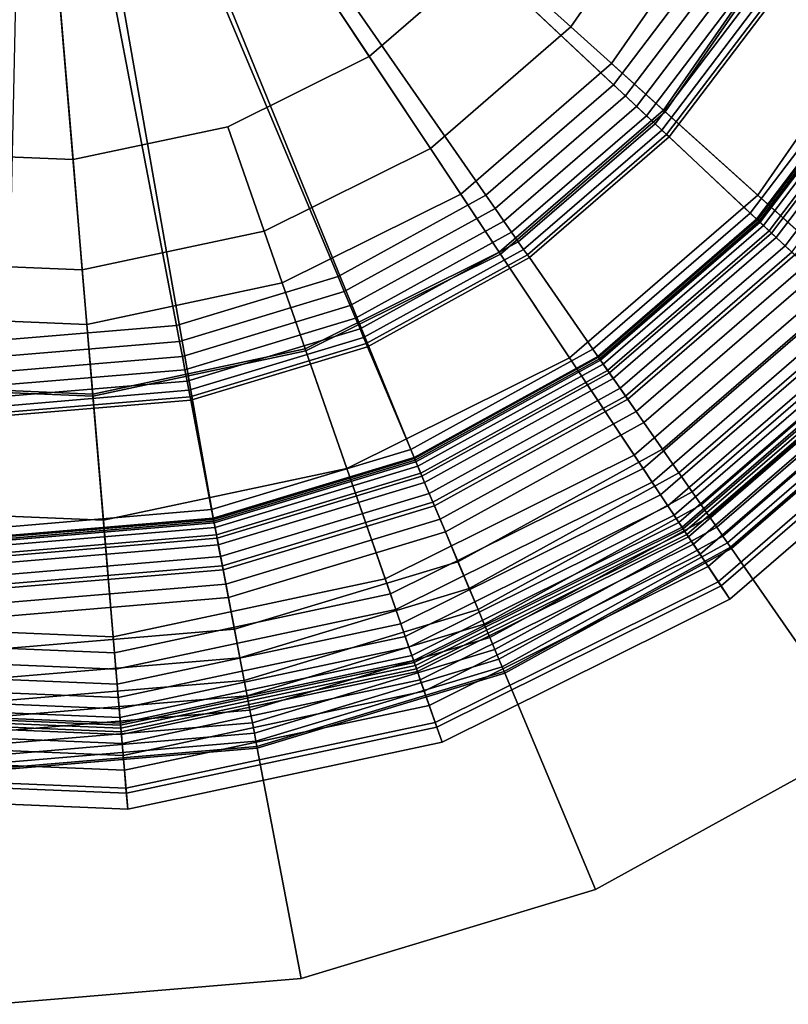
# Model space of a CAD drawing. Extents: x -43.1 to 43.1, y -41.3 to 41.3.
# Tile 494 of 656: x 31 to 31.7, y -14.1 to -13.1. Entities that reach past the tile are written whole.
import ezdxf

# ---------------------------------------------------------------- set-up
doc = ezdxf.new("R2010")
doc.units = 0
for name, color, linetype in [('LAMP', 7, 'CONTINUOUS'), ('LAMP_SUPPORT', 18, 'CONTINUOUS'), ('METAL_BASE', 254, 'CONTINUOUS')]:
    doc.layers.add(name, color=color, linetype=linetype)

msp = doc.modelspace()

# ---------------------------------------------------------------- linework, layer by layer
at = {"layer": 'LAMP'}
for points in [[(30.5262, -13.2715, 22.1433), (30.6886, -13.3698, 22.1433), (30.9965, -12.6777, 22.1433), (30.3933, -13.1359, 22.1433)], [(30.6238, -13.1482, 25.2735), (30.5185, -13.0408, 25.2735), (30.9965, -12.6777, 25.2735), (30.7526, -13.2261, 25.2735)], [(30.8704, -13.4246, 22.1433), (31.0601, -13.4325, 22.1433), (30.9965, -12.6777, 22.1433), (30.6886, -13.3698, 22.1433)], [(30.8966, -13.2696, 25.2735), (30.7526, -13.2261, 25.2735), (30.9965, -12.6777, 25.2735), (31.0469, -13.2758, 25.2735)], [(31.1941, -13.2445, 25.2735), (31.0469, -13.2758, 25.2735), (30.9965, -12.6777, 25.2735), (31.3288, -13.1776, 25.2735)], [(31.2458, -13.393, 22.1433), (31.4159, -13.3085, 22.1433), (30.9965, -12.6777, 22.1433), (31.0601, -13.4325, 22.1433)], [(31.4427, -13.0792, 25.2735), (31.3288, -13.1776, 25.2735), (30.9965, -12.6777, 25.2735), (31.5285, -12.9557, 25.2735)], [(31.5595, -13.1844, 22.1433), (31.6679, -13.0285, 22.1433), (30.9965, -12.6777, 22.1433), (31.4159, -13.3085, 22.1433)], [(31.6216, -13.0043, 25.2522), (31.5208, -13.1495, 25.2522), (31.4427, -13.0792, 25.2735), (31.5285, -12.9557, 25.2735)], [(31.7267, -13.0592, 25.1939), (31.6089, -13.2288, 25.1939), (31.5208, -13.1495, 25.2522), (31.6216, -13.0043, 25.2522)], [(31.6679, -13.0285, 22.1433), (31.5595, -13.1844, 22.1433), (31.6105, -13.2303, 22.6428), (31.7286, -13.0602, 22.6428)], [(31.8336, -13.1151, 25.107), (31.6985, -13.3095, 25.107), (31.6089, -13.2288, 25.1939), (31.7267, -13.0592, 25.1939)], [(31.7286, -13.0602, 22.6428), (31.6105, -13.2303, 22.6428), (31.7925, -13.3941, 22.6352), (31.9457, -13.1736, 22.6352)], [(31.5208, -13.1495, 25.2522), (31.387, -13.2651, 25.2522), (31.3288, -13.1776, 25.2735), (31.4427, -13.0792, 25.2735)], [(31.9322, -13.1666, 24.9998), (31.7813, -13.3839, 24.9998), (31.6985, -13.3095, 25.107), (31.8336, -13.1151, 25.107)], [(31.6089, -13.2288, 25.1939), (31.4526, -13.3638, 25.1939), (31.387, -13.2651, 25.2522), (31.5208, -13.1495, 25.2522)], [(31.387, -13.2651, 25.2522), (31.2287, -13.3437, 25.2522), (31.1941, -13.2445, 25.2735), (31.3288, -13.1776, 25.2735)], [(31.5595, -13.1844, 22.1433), (31.4159, -13.3085, 22.1433), (31.4538, -13.3656, 22.6428), (31.6105, -13.2303, 22.6428)], [(31.6985, -13.3095, 25.107), (31.5194, -13.4642, 25.107), (31.4526, -13.3638, 25.1939), (31.6089, -13.2288, 25.1939)], [(31.6105, -13.2303, 22.6428), (31.4538, -13.3656, 22.6428), (31.5894, -13.5695, 22.6352), (31.7925, -13.3941, 22.6352)], [(31.2287, -13.3437, 25.2522), (31.0557, -13.3806, 25.2522), (31.0469, -13.2758, 25.2735), (31.1941, -13.2445, 25.2735)], [(31.0557, -13.3806, 25.2522), (30.8791, -13.3732, 25.2522), (30.8966, -13.2696, 25.2735), (31.0469, -13.2758, 25.2735)], [(31.4526, -13.3638, 25.1939), (31.2677, -13.4557, 25.1939), (31.2287, -13.3437, 25.2522), (31.387, -13.2651, 25.2522)], [(31.4159, -13.3085, 22.1433), (31.2458, -13.393, 22.1433), (31.2684, -13.4577, 22.6428), (31.4538, -13.3656, 22.6428)], [(31.7813, -13.3839, 24.9998), (31.581, -13.5569, 24.9998), (31.5194, -13.4642, 25.107), (31.6985, -13.3095, 25.107)], [(31.2677, -13.4557, 25.1939), (31.0657, -13.4987, 25.1939), (31.0557, -13.3806, 25.2522), (31.2287, -13.3437, 25.2522)], [(31.5194, -13.4642, 25.107), (31.3074, -13.5695, 25.107), (31.2677, -13.4557, 25.1939), (31.4526, -13.3638, 25.1939)], [(31.0657, -13.4987, 25.1939), (30.8594, -13.4901, 25.1939), (30.8791, -13.3732, 25.2522), (31.0557, -13.3806, 25.2522)], [(31.4538, -13.3656, 22.6428), (31.2684, -13.4577, 22.6428), (31.349, -13.6889, 22.6352), (31.5894, -13.5695, 22.6352)], [(31.8486, -13.4446, 24.8806), (31.6312, -13.6324, 24.8806), (31.581, -13.5569, 24.9998), (31.7813, -13.3839, 24.9998)], [(31.2458, -13.393, 22.1433), (31.0601, -13.4325, 22.1433), (31.0659, -13.5008, 22.6428), (31.2684, -13.4577, 22.6428)], [(31.7925, -13.3941, 22.6352), (31.5894, -13.5695, 22.6352), (31.598, -13.5825, 22.6365), (31.8041, -13.4045, 22.6365)], [(31.8041, -13.4045, 22.6365), (31.598, -13.5825, 22.6365), (31.606, -13.5945, 22.6411), (31.8149, -13.4142, 22.6411)], [(31.8149, -13.4142, 22.6411), (31.606, -13.5945, 22.6411), (31.6131, -13.6052, 22.6486), (31.8244, -13.4227, 22.6486)], [(31.0601, -13.4325, 22.1433), (30.8704, -13.4246, 22.1433), (30.859, -13.4922, 22.6428), (31.0659, -13.5008, 22.6428)], [(31.8244, -13.4227, 22.6486), (31.6131, -13.6052, 22.6486), (31.619, -13.6141, 22.6586), (31.8323, -13.4299, 22.6586)], [(31.8323, -13.4299, 22.6586), (31.619, -13.6141, 22.6586), (31.6236, -13.621, 22.6707), (31.8384, -13.4354, 22.6707)], [(31.8384, -13.4354, 22.6707), (31.6236, -13.621, 22.6707), (31.6265, -13.6254, 22.6845), (31.8424, -13.4389, 22.6845)], [(31.8424, -13.4389, 22.6845), (31.6265, -13.6254, 22.6845), (31.6276, -13.627, 22.6997), (31.8438, -13.4402, 22.6997)], [(31.8438, -13.4402, 22.6997), (31.6276, -13.627, 22.6997), (31.6293, -13.6295, 22.9337), (31.8461, -13.4423, 22.9337)], [(31.8461, -13.4423, 22.9337), (31.6293, -13.6295, 22.9337), (31.6325, -13.6344, 23.2036), (31.8504, -13.4462, 23.2036)], [(31.8922, -13.4838, 24.7579), (31.6636, -13.6812, 24.7579), (31.6312, -13.6324, 24.8806), (31.8486, -13.4446, 24.8806)], [(31.8504, -13.4462, 23.2036), (31.6325, -13.6344, 23.2036), (31.6373, -13.6416, 23.4966), (31.8568, -13.4519, 23.4966)], [(31.3074, -13.5695, 25.107), (31.0758, -13.6188, 25.107), (31.0657, -13.4987, 25.1939), (31.2677, -13.4557, 25.1939)], [(31.2684, -13.4577, 22.6428), (31.0659, -13.5008, 22.6428), (31.0864, -13.7448, 22.6352), (31.349, -13.6889, 22.6352)], [(31.8568, -13.4519, 23.4966), (31.6373, -13.6416, 23.4966), (31.6436, -13.6511, 23.7996), (31.8653, -13.4596, 23.7996)], [(31.581, -13.5569, 24.9998), (31.344, -13.6746, 24.9998), (31.3074, -13.5695, 25.107), (31.5194, -13.4642, 25.107)], [(31.8653, -13.4596, 23.7996), (31.6436, -13.6511, 23.7996), (31.6515, -13.6629, 24.0998), (31.8759, -13.4691, 24.0998)], [(31.8759, -13.4691, 24.0998), (31.6515, -13.6629, 24.0998), (31.661, -13.6772, 24.3843), (31.8887, -13.4806, 24.3843)], [(31.8887, -13.4806, 24.3843), (31.661, -13.6772, 24.3843), (31.6721, -13.6939, 24.6401), (31.9035, -13.494, 24.6401)], [(31.9035, -13.494, 24.6401), (31.6721, -13.6939, 24.6401), (31.6636, -13.6812, 24.7579), (31.8922, -13.4838, 24.7579)], [(31.0659, -13.5008, 22.6428), (30.859, -13.4922, 22.6428), (30.8182, -13.7337, 22.6352), (31.0864, -13.7448, 22.6352)], [(31.0758, -13.6188, 25.107), (30.8393, -13.609, 25.107), (30.8594, -13.4901, 25.1939), (31.0657, -13.4987, 25.1939)], [(31.6312, -13.6324, 24.8806), (31.3738, -13.7602, 24.8806), (31.344, -13.6746, 24.9998), (31.581, -13.5569, 24.9998)], [(31.344, -13.6746, 24.9998), (31.0852, -13.7297, 24.9998), (31.0758, -13.6188, 25.107), (31.3074, -13.5695, 25.107)], [(31.5894, -13.5695, 22.6352), (31.349, -13.6889, 22.6352), (31.3541, -13.7037, 22.6365), (31.598, -13.5825, 22.6365)], [(31.598, -13.5825, 22.6365), (31.3541, -13.7037, 22.6365), (31.3589, -13.7173, 22.6411), (31.606, -13.5945, 22.6411)], [(31.606, -13.5945, 22.6411), (31.3589, -13.7173, 22.6411), (31.3631, -13.7294, 22.6486), (31.6131, -13.6052, 22.6486)], [(31.6131, -13.6052, 22.6486), (31.3631, -13.7294, 22.6486), (31.3666, -13.7395, 22.6586), (31.619, -13.6141, 22.6586)], [(31.0852, -13.7297, 24.9998), (30.8208, -13.7187, 24.9998), (30.8393, -13.609, 25.107), (31.0758, -13.6188, 25.107)], [(31.619, -13.6141, 22.6586), (31.3666, -13.7395, 22.6586), (31.3693, -13.7473, 22.6707), (31.6236, -13.621, 22.6707)], [(31.6236, -13.621, 22.6707), (31.3693, -13.7473, 22.6707), (31.3711, -13.7523, 22.6845), (31.6265, -13.6254, 22.6845)], [(31.6265, -13.6254, 22.6845), (31.3711, -13.7523, 22.6845), (31.3717, -13.7541, 22.6997), (31.6276, -13.627, 22.6997)], [(31.6276, -13.627, 22.6997), (31.3717, -13.7541, 22.6997), (31.3727, -13.757, 22.9337), (31.6293, -13.6295, 22.9337)], [(31.6293, -13.6295, 22.9337), (31.3727, -13.757, 22.9337), (31.3746, -13.7625, 23.2036), (31.6325, -13.6344, 23.2036)], [(31.6636, -13.6812, 24.7579), (31.3931, -13.8156, 24.7579), (31.3738, -13.7602, 24.8806), (31.6312, -13.6324, 24.8806)], [(31.6325, -13.6344, 23.2036), (31.3746, -13.7625, 23.2036), (31.3774, -13.7706, 23.4966), (31.6373, -13.6416, 23.4966)], [(31.6373, -13.6416, 23.4966), (31.3774, -13.7706, 23.4966), (31.3812, -13.7814, 23.7996), (31.6436, -13.6511, 23.7996)], [(31.6436, -13.6511, 23.7996), (31.3812, -13.7814, 23.7996), (31.3859, -13.7949, 24.0998), (31.6515, -13.6629, 24.0998)], [(31.6515, -13.6629, 24.0998), (31.3859, -13.7949, 24.0998), (31.3915, -13.8111, 24.3843), (31.661, -13.6772, 24.3843)], [(31.3738, -13.7602, 24.8806), (31.0928, -13.82, 24.8806), (31.0852, -13.7297, 24.9998), (31.344, -13.6746, 24.9998)], [(31.661, -13.6772, 24.3843), (31.3915, -13.8111, 24.3843), (31.3981, -13.83, 24.6401), (31.6721, -13.6939, 24.6401)], [(31.6721, -13.6939, 24.6401), (31.3981, -13.83, 24.6401), (31.3931, -13.8156, 24.7579), (31.6636, -13.6812, 24.7579)], [(31.349, -13.6889, 22.6352), (31.0864, -13.7448, 22.6352), (31.0877, -13.7604, 22.6365), (31.3541, -13.7037, 22.6365)], [(31.3541, -13.7037, 22.6365), (31.0877, -13.7604, 22.6365), (31.089, -13.7748, 22.6411), (31.3589, -13.7173, 22.6411)], [(31.0928, -13.82, 24.8806), (30.8057, -13.8081, 24.8806), (30.8208, -13.7187, 24.9998), (31.0852, -13.7297, 24.9998)], [(31.3589, -13.7173, 22.6411), (31.089, -13.7748, 22.6411), (31.09, -13.7875, 22.6486), (31.3631, -13.7294, 22.6486)], [(31.3631, -13.7294, 22.6486), (31.09, -13.7875, 22.6486), (31.0909, -13.7982, 22.6586), (31.3666, -13.7395, 22.6586)], [(31.0864, -13.7448, 22.6352), (30.8182, -13.7337, 22.6352), (30.8156, -13.7491, 22.6365), (31.0877, -13.7604, 22.6365)], [(31.3666, -13.7395, 22.6586), (31.0909, -13.7982, 22.6586), (31.0916, -13.8064, 22.6707), (31.3693, -13.7473, 22.6707)], [(31.3693, -13.7473, 22.6707), (31.0916, -13.8064, 22.6707), (31.0921, -13.8117, 22.6845), (31.3711, -13.7523, 22.6845)], [(31.0877, -13.7604, 22.6365), (30.8156, -13.7491, 22.6365), (30.8132, -13.7633, 22.6411), (31.089, -13.7748, 22.6411)], [(31.3711, -13.7523, 22.6845), (31.0921, -13.8117, 22.6845), (31.0922, -13.8136, 22.6997), (31.3717, -13.7541, 22.6997)], [(31.3717, -13.7541, 22.6997), (31.0922, -13.8136, 22.6997), (31.0925, -13.8167, 22.9337), (31.3727, -13.757, 22.9337)], [(31.3727, -13.757, 22.9337), (31.0925, -13.8167, 22.9337), (31.093, -13.8225, 23.2036), (31.3746, -13.7625, 23.2036)], [(31.089, -13.7748, 22.6411), (30.8132, -13.7633, 22.6411), (30.8111, -13.7759, 22.6486), (31.09, -13.7875, 22.6486)], [(31.3931, -13.8156, 24.7579), (31.0977, -13.8785, 24.7579), (31.0928, -13.82, 24.8806), (31.3738, -13.7602, 24.8806)], [(31.3746, -13.7625, 23.2036), (31.093, -13.8225, 23.2036), (31.0937, -13.831, 23.4966), (31.3774, -13.7706, 23.4966)], [(31.09, -13.7875, 22.6486), (30.8111, -13.7759, 22.6486), (30.8093, -13.7865, 22.6586), (31.0909, -13.7982, 22.6586)], [(31.3774, -13.7706, 23.4966), (31.0937, -13.831, 23.4966), (31.0947, -13.8424, 23.7996), (31.3812, -13.7814, 23.7996)], [(31.3812, -13.7814, 23.7996), (31.0947, -13.8424, 23.7996), (31.0958, -13.8566, 24.0998), (31.3859, -13.7949, 24.0998)], [(31.0916, -13.8064, 22.6707), (30.808, -13.7946, 22.6707), (30.8071, -13.7998, 22.6845), (31.0921, -13.8117, 22.6845)], [(31.0909, -13.7982, 22.6586), (30.8093, -13.7865, 22.6586), (30.808, -13.7946, 22.6707), (31.0916, -13.8064, 22.6707)], [(31.3859, -13.7949, 24.0998), (31.0958, -13.8566, 24.0998), (31.0973, -13.8737, 24.3843), (31.3915, -13.8111, 24.3843)], [(31.0922, -13.8136, 22.6997), (30.8067, -13.8017, 22.6997), (30.8062, -13.8047, 22.9337), (31.0925, -13.8167, 22.9337)], [(31.0921, -13.8117, 22.6845), (30.8071, -13.7998, 22.6845), (30.8067, -13.8017, 22.6997), (31.0922, -13.8136, 22.6997)], [(31.0977, -13.8785, 24.7579), (30.7959, -13.8659, 24.7579), (30.8057, -13.8081, 24.8806), (31.0928, -13.82, 24.8806)], [(31.093, -13.8225, 23.2036), (30.8053, -13.8105, 23.2036), (30.8038, -13.819, 23.4966), (31.0937, -13.831, 23.4966)], [(31.0925, -13.8167, 22.9337), (30.8062, -13.8047, 22.9337), (30.8053, -13.8105, 23.2036), (31.093, -13.8225, 23.2036)], [(31.3915, -13.8111, 24.3843), (31.0973, -13.8737, 24.3843), (31.099, -13.8937, 24.6401), (31.3981, -13.83, 24.6401)], [(31.0937, -13.831, 23.4966), (30.8038, -13.819, 23.4966), (30.8019, -13.8302, 23.7996), (31.0947, -13.8424, 23.7996)], [(31.3981, -13.83, 24.6401), (31.099, -13.8937, 24.6401), (31.0977, -13.8785, 24.7579), (31.3931, -13.8156, 24.7579)], [(31.0947, -13.8424, 23.7996), (30.8019, -13.8302, 23.7996), (30.7996, -13.8443, 24.0998), (31.0958, -13.8566, 24.0998)], [(31.0958, -13.8566, 24.0998), (30.7996, -13.8443, 24.0998), (30.7967, -13.8612, 24.3843), (31.0973, -13.8737, 24.3843)], [(31.0973, -13.8737, 24.3843), (30.7967, -13.8612, 24.3843), (30.7934, -13.8809, 24.6401), (31.099, -13.8937, 24.6401)], [(31.099, -13.8937, 24.6401), (30.7934, -13.8809, 24.6401), (30.7959, -13.8659, 24.7579), (31.0977, -13.8785, 24.7579)]]:
    msp.add_3dface(points, dxfattribs=at)
at = {"layer": 'LAMP_SUPPORT'}
for points in [[(31.0186, -12.6952, 21.5662), (31.0241, -12.6719, 21.5662), (31.8192, -13.1739, 21.5662), (31.6984, -13.3331, 21.5662)], [(31.0241, -12.6719, 21.5662), (31.9498, -12.7984, 21.5662), (31.9042, -12.993, 21.5662), (31.8192, -13.1739, 21.5662)], [(30.9958, -12.7021, 21.5662), (31.0186, -12.6952, 21.5662), (30.7831, -13.6097, 21.5662), (30.5944, -13.5441, 21.5662)], [(31.0186, -12.6952, 21.5662), (31.1806, -13.618, 21.5662), (30.9815, -13.6347, 21.5662), (30.7831, -13.6097, 21.5662)], [(31.0186, -12.6952, 21.5662), (31.372, -13.5601, 21.5662), (31.1806, -13.618, 21.5662)], [(31.0186, -12.6952, 21.5662), (31.6984, -13.3331, 21.5662), (31.5471, -13.4638, 21.5662), (31.372, -13.5601, 21.5662)], [(31.5614, -13.2046, 17.7827), (31.6584, -13.0766, 17.7827), (31.3554, -12.8932, 17.7827), (31.3031, -12.9622, 17.7827)], [(31.8111, -13.169, 18.8701), (31.8953, -12.9899, 18.8701), (31.7952, -12.9551, 17.848), (31.7204, -13.1141, 17.848)], [(31.4398, -13.3095, 17.7827), (31.5614, -13.2046, 17.7827), (31.3031, -12.9622, 17.7827), (31.2376, -13.0188, 17.7827)], [(31.2991, -13.3869, 17.7827), (31.4398, -13.3095, 17.7827), (31.2376, -13.0188, 17.7827), (31.1618, -13.0605, 17.7827)], [(31.1454, -13.4334, 17.7827), (31.2991, -13.3869, 17.7827), (31.1618, -13.0605, 17.7827), (31.0789, -13.0856, 17.7827)], [(31.5727, -13.2152, 17.7843), (31.6717, -13.0847, 17.7843), (31.6584, -13.0766, 17.7827), (31.5614, -13.2046, 17.7827)], [(30.9853, -13.4469, 17.7827), (31.1454, -13.4334, 17.7827), (31.0789, -13.0856, 17.7827), (30.9927, -13.0928, 17.7827)], [(31.5832, -13.2251, 17.7891), (31.6841, -13.0921, 17.7891), (31.6717, -13.0847, 17.7843), (31.5727, -13.2152, 17.7843)], [(31.5927, -13.234, 17.7967), (31.6952, -13.0989, 17.7967), (31.6841, -13.0921, 17.7891), (31.5832, -13.2251, 17.7891)], [(31.6008, -13.2416, 17.8067), (31.7047, -13.1046, 17.8067), (31.6952, -13.0989, 17.7967), (31.5927, -13.234, 17.7967)], [(31.6072, -13.2476, 17.8188), (31.7122, -13.1092, 17.8188), (31.7047, -13.1046, 17.8067), (31.6008, -13.2416, 17.8067)], [(31.6118, -13.2519, 17.8327), (31.7176, -13.1124, 17.8327), (31.7122, -13.1092, 17.8188), (31.6072, -13.2476, 17.8188)], [(31.6142, -13.2541, 17.848), (31.7204, -13.1141, 17.848), (31.7176, -13.1124, 17.8327), (31.6118, -13.2519, 17.8327)], [(31.6915, -13.3267, 18.8701), (31.8111, -13.169, 18.8701), (31.7204, -13.1141, 17.848), (31.6142, -13.2541, 17.848)], [(31.6975, -13.3324, 18.8854), (31.8182, -13.1733, 18.8854), (31.8111, -13.169, 18.8701), (31.6915, -13.3267, 18.8701)], [(31.7116, -13.3456, 18.8993), (31.8348, -13.1833, 18.8993), (31.8182, -13.1733, 18.8854), (31.6975, -13.3324, 18.8854)], [(31.6984, -13.3331, 21.5662), (31.8192, -13.1739, 21.5662), (31.8206, -13.1748, 22.4698), (31.6996, -13.3343, 22.4698)], [(31.6996, -13.3343, 22.4698), (31.8206, -13.1748, 22.4698), (31.822, -13.1756, 22.4838), (31.7008, -13.3354, 22.4838)], [(31.7008, -13.3354, 22.4838), (31.822, -13.1756, 22.4838), (31.8259, -13.178, 22.4966), (31.7041, -13.3385, 22.4966)], [(31.7041, -13.3385, 22.4966), (31.8259, -13.178, 22.4966), (31.8321, -13.1817, 22.5079), (31.7094, -13.3435, 22.5079)], [(31.7094, -13.3435, 22.5079), (31.8321, -13.1817, 22.5079), (31.8402, -13.1866, 22.5173), (31.7162, -13.3499, 22.5173)], [(31.7311, -13.3639, 18.9114), (31.8576, -13.1972, 18.9114), (31.8348, -13.1833, 18.8993), (31.7116, -13.3456, 18.8993)], [(31.7162, -13.3499, 22.5173), (31.8402, -13.1866, 22.5173), (31.8498, -13.1925, 22.5245), (31.7245, -13.3577, 22.5245)], [(31.7245, -13.3577, 22.5245), (31.8498, -13.1925, 22.5245), (31.8608, -13.1991, 22.5291), (31.7338, -13.3664, 22.5291)], [(31.4487, -13.3223, 17.7843), (31.5727, -13.2152, 17.7843), (31.5614, -13.2046, 17.7827), (31.4398, -13.3095, 17.7827)], [(31.4569, -13.3342, 17.7891), (31.5832, -13.2251, 17.7891), (31.5727, -13.2152, 17.7843), (31.4487, -13.3223, 17.7843)], [(31.4643, -13.3448, 17.7967), (31.5927, -13.234, 17.7967), (31.5832, -13.2251, 17.7891), (31.4569, -13.3342, 17.7891)], [(31.4707, -13.3539, 17.8067), (31.6008, -13.2416, 17.8067), (31.5927, -13.234, 17.7967), (31.4643, -13.3448, 17.7967)], [(31.4757, -13.3612, 17.8188), (31.6072, -13.2476, 17.8188), (31.6008, -13.2416, 17.8067), (31.4707, -13.3539, 17.8067)], [(31.4793, -13.3663, 17.8327), (31.6118, -13.2519, 17.8327), (31.6072, -13.2476, 17.8188), (31.4757, -13.3612, 17.8188)], [(31.4812, -13.369, 17.848), (31.6142, -13.2541, 17.848), (31.6118, -13.2519, 17.8327), (31.4793, -13.3663, 17.8327)], [(31.5417, -13.456, 18.8701), (31.6915, -13.3267, 18.8701), (31.6142, -13.2541, 17.848), (31.4812, -13.369, 17.848)], [(31.3051, -13.4013, 17.7843), (31.4487, -13.3223, 17.7843), (31.4398, -13.3095, 17.7827), (31.2991, -13.3869, 17.7827)], [(31.3107, -13.4146, 17.7891), (31.4569, -13.3342, 17.7891), (31.4487, -13.3223, 17.7843), (31.3051, -13.4013, 17.7843)], [(31.5464, -13.4629, 18.8854), (31.6975, -13.3324, 18.8854), (31.6915, -13.3267, 18.8701), (31.5417, -13.456, 18.8701)], [(31.3158, -13.4265, 17.7967), (31.4643, -13.3448, 17.7967), (31.4569, -13.3342, 17.7891), (31.3107, -13.4146, 17.7891)], [(31.5575, -13.4787, 18.8993), (31.7116, -13.3456, 18.8993), (31.6975, -13.3324, 18.8854), (31.5464, -13.4629, 18.8854)], [(31.5471, -13.4638, 21.5662), (31.6984, -13.3331, 21.5662), (31.6996, -13.3343, 22.4698), (31.548, -13.4652, 22.4698)], [(31.548, -13.4652, 22.4698), (31.6996, -13.3343, 22.4698), (31.7008, -13.3354, 22.4838), (31.549, -13.4665, 22.4838)], [(31.549, -13.4665, 22.4838), (31.7008, -13.3354, 22.4838), (31.7041, -13.3385, 22.4966), (31.5516, -13.4703, 22.4966)], [(31.3201, -13.4368, 17.8067), (31.4707, -13.3539, 17.8067), (31.4643, -13.3448, 17.7967), (31.3158, -13.4265, 17.7967)], [(31.5516, -13.4703, 22.4966), (31.7041, -13.3385, 22.4966), (31.7094, -13.3435, 22.5079), (31.5557, -13.4762, 22.5079)], [(31.5557, -13.4762, 22.5079), (31.7094, -13.3435, 22.5079), (31.7162, -13.3499, 22.5173), (31.5611, -13.4839, 22.5173)], [(31.3235, -13.4449, 17.8188), (31.4757, -13.3612, 17.8188), (31.4707, -13.3539, 17.8067), (31.3201, -13.4368, 17.8067)], [(31.5728, -13.5007, 18.9114), (31.7311, -13.3639, 18.9114), (31.7116, -13.3456, 18.8993), (31.5575, -13.4787, 18.8993)], [(31.5611, -13.4839, 22.5173), (31.7162, -13.3499, 22.5173), (31.7245, -13.3577, 22.5245), (31.5676, -13.4932, 22.5245)], [(31.3259, -13.4507, 17.8327), (31.4793, -13.3663, 17.8327), (31.4757, -13.3612, 17.8188), (31.3235, -13.4449, 17.8188)], [(31.5676, -13.4932, 22.5245), (31.7245, -13.3577, 22.5245), (31.7338, -13.3664, 22.5291), (31.5749, -13.5037, 22.5291)], [(31.5902, -13.5258, 18.9214), (31.7534, -13.3848, 18.9214), (31.7311, -13.3639, 18.9114), (31.5728, -13.5007, 18.9114)], [(31.3272, -13.4537, 17.848), (31.4812, -13.369, 17.848), (31.4793, -13.3663, 17.8327), (31.3259, -13.4507, 17.8327)], [(31.3683, -13.5514, 18.8701), (31.5417, -13.456, 18.8701), (31.4812, -13.369, 17.848), (31.3272, -13.4537, 17.848)], [(31.5749, -13.5037, 22.5291), (31.7338, -13.3664, 22.5291), (31.744, -13.376, 22.5307), (31.5828, -13.5152, 22.5307)], [(31.5828, -13.5152, 22.5307), (31.744, -13.376, 22.5307), (31.812, -13.4398, 22.5307), (31.6361, -13.5918, 22.5307)], [(31.1483, -13.4487, 17.7843), (31.3051, -13.4013, 17.7843), (31.2991, -13.3869, 17.7827), (31.1454, -13.4334, 17.7827)], [(31.6078, -13.5511, 18.929), (31.7759, -13.406, 18.929), (31.7534, -13.3848, 18.9214), (31.5902, -13.5258, 18.9214)], [(31.151, -13.4629, 17.7891), (31.3107, -13.4146, 17.7891), (31.3051, -13.4013, 17.7843), (31.1483, -13.4487, 17.7843)], [(31.6235, -13.5737, 18.9338), (31.796, -13.4248, 18.9338), (31.7759, -13.406, 18.929), (31.6078, -13.5511, 18.929)], [(31.1534, -13.4756, 17.7967), (31.3158, -13.4265, 17.7967), (31.3107, -13.4146, 17.7891), (31.151, -13.4629, 17.7891)], [(31.1555, -13.4865, 17.8067), (31.3201, -13.4368, 17.8067), (31.3158, -13.4265, 17.7967), (31.1534, -13.4756, 17.7967)], [(31.6361, -13.5918, 18.9354), (31.812, -13.4398, 18.9354), (31.796, -13.4248, 18.9338), (31.6235, -13.5737, 18.9338)], [(30.985, -13.4624, 17.7843), (31.1483, -13.4487, 17.7843), (31.1454, -13.4334, 17.7827), (30.9853, -13.4469, 17.7827)], [(31.1572, -13.4952, 17.8188), (31.3235, -13.4449, 17.8188), (31.3201, -13.4368, 17.8067), (31.1555, -13.4865, 17.8067)], [(31.1583, -13.5014, 17.8327), (31.3259, -13.4507, 17.8327), (31.3235, -13.4449, 17.8188), (31.1572, -13.4952, 17.8188)], [(31.6447, -13.6041, 18.9372), (31.823, -13.4501, 18.9372), (31.812, -13.4398, 18.9354), (31.6361, -13.5918, 18.9354)], [(31.6361, -13.5918, 22.5307), (31.812, -13.4398, 22.5307), (31.823, -13.4501, 22.5289), (31.6447, -13.6041, 22.5289)], [(30.9847, -13.4769, 17.7891), (31.151, -13.4629, 17.7891), (31.1483, -13.4487, 17.7843), (30.985, -13.4624, 17.7843)], [(31.159, -13.5046, 17.848), (31.3272, -13.4537, 17.848), (31.3259, -13.4507, 17.8327), (31.1583, -13.5014, 17.8327)], [(31.1788, -13.6087, 18.8701), (31.3683, -13.5514, 18.8701), (31.3272, -13.4537, 17.848), (31.159, -13.5046, 17.848)], [(31.3715, -13.5591, 18.8854), (31.5464, -13.4629, 18.8854), (31.5417, -13.456, 18.8701), (31.3683, -13.5514, 18.8701)], [(31.6526, -13.6155, 18.9421), (31.8331, -13.4596, 18.9421), (31.823, -13.4501, 18.9372), (31.6447, -13.6041, 18.9372)], [(31.6447, -13.6041, 22.5289), (31.823, -13.4501, 22.5289), (31.8331, -13.4596, 22.524), (31.6526, -13.6155, 22.524)], [(30.9844, -13.4898, 17.7967), (31.1534, -13.4756, 17.7967), (31.151, -13.4629, 17.7891), (30.9847, -13.4769, 17.7891)], [(31.379, -13.5769, 18.8993), (31.5575, -13.4787, 18.8993), (31.5464, -13.4629, 18.8854), (31.3715, -13.5591, 18.8854)], [(31.372, -13.5601, 21.5662), (31.5471, -13.4638, 21.5662), (31.548, -13.4652, 22.4698), (31.3726, -13.5617, 22.4698)], [(31.3726, -13.5617, 22.4698), (31.548, -13.4652, 22.4698), (31.549, -13.4665, 22.4838), (31.3732, -13.5632, 22.4838)], [(31.3732, -13.5632, 22.4838), (31.549, -13.4665, 22.4838), (31.5516, -13.4703, 22.4966), (31.375, -13.5674, 22.4966)], [(31.6595, -13.6255, 18.9499), (31.842, -13.4679, 18.9499), (31.8331, -13.4596, 18.9421), (31.6526, -13.6155, 18.9421)], [(31.6526, -13.6155, 22.524), (31.8331, -13.4596, 22.524), (31.842, -13.4679, 22.5162), (31.6595, -13.6255, 22.5162)], [(30.9842, -13.5009, 17.8067), (31.1555, -13.4865, 17.8067), (31.1534, -13.4756, 17.7967), (30.9844, -13.4898, 17.7967)], [(31.375, -13.5674, 22.4966), (31.5516, -13.4703, 22.4966), (31.5557, -13.4762, 22.5079), (31.3778, -13.5741, 22.5079)], [(31.3778, -13.5741, 22.5079), (31.5557, -13.4762, 22.5079), (31.5611, -13.4839, 22.5173), (31.3815, -13.5828, 22.5173)], [(31.6653, -13.6338, 18.9601), (31.8494, -13.4749, 18.9601), (31.842, -13.4679, 18.9499), (31.6595, -13.6255, 18.9499)], [(31.6595, -13.6255, 22.5162), (31.842, -13.4679, 22.5162), (31.8494, -13.4749, 22.5061), (31.6653, -13.6338, 22.5061)], [(31.6698, -13.6402, 18.9723), (31.855, -13.4802, 18.9723), (31.8494, -13.4749, 18.9601), (31.6653, -13.6338, 18.9601)], [(31.6653, -13.6338, 22.5061), (31.8494, -13.4749, 22.5061), (31.855, -13.4802, 22.4939), (31.6698, -13.6402, 22.4939)], [(31.3894, -13.6016, 18.9114), (31.5728, -13.5007, 18.9114), (31.5575, -13.4787, 18.8993), (31.379, -13.5769, 18.8993)], [(31.3815, -13.5828, 22.5173), (31.5611, -13.4839, 22.5173), (31.5676, -13.4932, 22.5245), (31.3859, -13.5932, 22.5245)], [(31.6726, -13.6443, 18.9861), (31.8586, -13.4836, 18.9861), (31.855, -13.4802, 18.9723), (31.6698, -13.6402, 18.9723)], [(31.6698, -13.6402, 22.4939), (31.855, -13.4802, 22.4939), (31.8586, -13.4836, 22.48), (31.6726, -13.6443, 22.48)], [(31.6736, -13.6457, 19.0011), (31.8599, -13.4848, 19.0011), (31.8586, -13.4836, 18.9861), (31.6726, -13.6443, 18.9861)], [(31.6726, -13.6443, 22.48), (31.8586, -13.4836, 22.48), (31.8599, -13.4848, 22.465), (31.6736, -13.6457, 22.465)], [(31.6736, -13.6457, 22.465), (31.8599, -13.4848, 22.465), (31.8599, -13.4848, 19.0011), (31.6736, -13.6457, 19.0011)], [(30.9839, -13.5161, 17.8327), (31.1583, -13.5014, 17.8327), (31.1572, -13.4952, 17.8188), (30.984, -13.5098, 17.8188)], [(30.984, -13.5098, 17.8188), (31.1572, -13.4952, 17.8188), (31.1555, -13.4865, 17.8067), (30.9842, -13.5009, 17.8067)], [(31.3859, -13.5932, 22.5245), (31.5676, -13.4932, 22.5245), (31.5749, -13.5037, 22.5291), (31.3908, -13.605, 22.5291)], [(30.9816, -13.6253, 18.8701), (31.1788, -13.6087, 18.8701), (31.159, -13.5046, 17.848), (30.9838, -13.5193, 17.848)], [(30.9838, -13.5193, 17.848), (31.159, -13.5046, 17.848), (31.1583, -13.5014, 17.8327), (30.9839, -13.5161, 17.8327)], [(31.4013, -13.6298, 18.9214), (31.5902, -13.5258, 18.9214), (31.5728, -13.5007, 18.9114), (31.3894, -13.6016, 18.9114)], [(31.3908, -13.605, 22.5291), (31.5749, -13.5037, 22.5291), (31.5828, -13.5152, 22.5307), (31.3962, -13.6179, 22.5307)], [(31.3962, -13.6179, 22.5307), (31.5828, -13.5152, 22.5307), (31.6361, -13.5918, 22.5307), (31.4324, -13.7038, 22.5307)], [(31.4132, -13.6582, 18.929), (31.6078, -13.5511, 18.929), (31.5902, -13.5258, 18.9214), (31.4013, -13.6298, 18.9214)], [(31.1804, -13.6169, 18.8854), (31.3715, -13.5591, 18.8854), (31.3683, -13.5514, 18.8701), (31.1788, -13.6087, 18.8701)], [(31.4239, -13.6836, 18.9338), (31.6235, -13.5737, 18.9338), (31.6078, -13.5511, 18.929), (31.4132, -13.6582, 18.929)], [(31.1841, -13.6359, 18.8993), (31.379, -13.5769, 18.8993), (31.3715, -13.5591, 18.8854), (31.1804, -13.6169, 18.8854)], [(31.1806, -13.618, 21.5662), (31.372, -13.5601, 21.5662), (31.3726, -13.5617, 22.4698), (31.1809, -13.6196, 22.4698)], [(31.1809, -13.6196, 22.4698), (31.3726, -13.5617, 22.4698), (31.3732, -13.5632, 22.4838), (31.1812, -13.6212, 22.4838)], [(31.1812, -13.6212, 22.4838), (31.3732, -13.5632, 22.4838), (31.375, -13.5674, 22.4966), (31.1821, -13.6257, 22.4966)], [(31.1821, -13.6257, 22.4966), (31.375, -13.5674, 22.4966), (31.3778, -13.5741, 22.5079), (31.1835, -13.6328, 22.5079)], [(31.1835, -13.6328, 22.5079), (31.3778, -13.5741, 22.5079), (31.3815, -13.5828, 22.5173), (31.1852, -13.6421, 22.5173)], [(31.1891, -13.6621, 18.9114), (31.3894, -13.6016, 18.9114), (31.379, -13.5769, 18.8993), (31.1841, -13.6359, 18.8993)], [(31.4324, -13.7038, 18.9354), (31.6361, -13.5918, 18.9354), (31.6235, -13.5737, 18.9338), (31.4239, -13.6836, 18.9338)], [(31.1852, -13.6421, 22.5173), (31.3815, -13.5828, 22.5173), (31.3859, -13.5932, 22.5245), (31.1874, -13.6532, 22.5245)], [(31.1874, -13.6532, 22.5245), (31.3859, -13.5932, 22.5245), (31.3908, -13.605, 22.5291), (31.1898, -13.6658, 22.5291)], [(31.4382, -13.7177, 18.9372), (31.6447, -13.6041, 18.9372), (31.6361, -13.5918, 18.9354), (31.4324, -13.7038, 18.9354)], [(31.4324, -13.7038, 22.5307), (31.6361, -13.5918, 22.5307), (31.6447, -13.6041, 22.5289), (31.4382, -13.7177, 22.5289)], [(31.1948, -13.6922, 18.9214), (31.4013, -13.6298, 18.9214), (31.3894, -13.6016, 18.9114), (31.1891, -13.6621, 18.9114)], [(31.1898, -13.6658, 22.5291), (31.3908, -13.605, 22.5291), (31.3962, -13.6179, 22.5307), (31.1924, -13.6795, 22.5307)], [(31.4436, -13.7304, 18.9421), (31.6526, -13.6155, 18.9421), (31.6447, -13.6041, 18.9372), (31.4382, -13.7177, 18.9372)], [(31.4382, -13.7177, 22.5289), (31.6447, -13.6041, 22.5289), (31.6526, -13.6155, 22.524), (31.4436, -13.7304, 22.524)], [(30.9811, -13.653, 18.8993), (31.1841, -13.6359, 18.8993), (31.1804, -13.6169, 18.8854), (30.9815, -13.6336, 18.8854)], [(30.9815, -13.6336, 18.8854), (31.1804, -13.6169, 18.8854), (31.1788, -13.6087, 18.8701), (30.9816, -13.6253, 18.8701)], [(31.4483, -13.7417, 18.9499), (31.6595, -13.6255, 18.9499), (31.6526, -13.6155, 18.9421), (31.4436, -13.7304, 18.9421)], [(31.4436, -13.7304, 22.524), (31.6526, -13.6155, 22.524), (31.6595, -13.6255, 22.5162), (31.4483, -13.7417, 22.5162)], [(30.9813, -13.6426, 22.4966), (31.1821, -13.6257, 22.4966), (31.1835, -13.6328, 22.5079), (30.9811, -13.6498, 22.5079)], [(30.9814, -13.638, 22.4838), (31.1812, -13.6212, 22.4838), (31.1821, -13.6257, 22.4966), (30.9813, -13.6426, 22.4966)], [(30.9815, -13.6347, 21.5662), (31.1806, -13.618, 21.5662), (31.1809, -13.6196, 22.4698), (30.9814, -13.6364, 22.4698)], [(30.9814, -13.6364, 22.4698), (31.1809, -13.6196, 22.4698), (31.1812, -13.6212, 22.4838), (30.9814, -13.638, 22.4838)], [(31.1924, -13.6795, 22.5307), (31.3962, -13.6179, 22.5307), (31.4324, -13.7038, 22.5307), (31.2099, -13.7711, 22.5307)], [(31.4523, -13.751, 18.9601), (31.6653, -13.6338, 18.9601), (31.6595, -13.6255, 18.9499), (31.4483, -13.7417, 18.9499)], [(31.4483, -13.7417, 22.5162), (31.6595, -13.6255, 22.5162), (31.6653, -13.6338, 22.5061), (31.4523, -13.751, 22.5061)], [(30.9805, -13.6797, 18.9114), (31.1891, -13.6621, 18.9114), (31.1841, -13.6359, 18.8993), (30.9811, -13.653, 18.8993)], [(30.9811, -13.6498, 22.5079), (31.1835, -13.6328, 22.5079), (31.1852, -13.6421, 22.5173), (30.9809, -13.6593, 22.5173)], [(31.2006, -13.7225, 18.929), (31.4132, -13.6582, 18.929), (31.4013, -13.6298, 18.9214), (31.1948, -13.6922, 18.9214)], [(31.4553, -13.7582, 18.9723), (31.6698, -13.6402, 18.9723), (31.6653, -13.6338, 18.9601), (31.4523, -13.751, 18.9601)], [(31.4523, -13.751, 22.5061), (31.6653, -13.6338, 22.5061), (31.6698, -13.6402, 22.4939), (31.4553, -13.7582, 22.4939)], [(30.9809, -13.6593, 22.5173), (31.1852, -13.6421, 22.5173), (31.1874, -13.6532, 22.5245), (30.9807, -13.6706, 22.5245)], [(31.4572, -13.7627, 18.9861), (31.6726, -13.6443, 18.9861), (31.6698, -13.6402, 18.9723), (31.4553, -13.7582, 18.9723)], [(31.4553, -13.7582, 22.4939), (31.6698, -13.6402, 22.4939), (31.6726, -13.6443, 22.48), (31.4572, -13.7627, 22.48)], [(31.4579, -13.7643, 19.0011), (31.6736, -13.6457, 19.0011), (31.6726, -13.6443, 18.9861), (31.4572, -13.7627, 18.9861)], [(31.4572, -13.7627, 22.48), (31.6726, -13.6443, 22.48), (31.6736, -13.6457, 22.465), (31.4579, -13.7643, 22.465)], [(30.9807, -13.6706, 22.5245), (31.1874, -13.6532, 22.5245), (31.1898, -13.6658, 22.5291), (30.9804, -13.6834, 22.5291)], [(31.4579, -13.7643, 22.465), (31.6736, -13.6457, 22.465), (31.6736, -13.6457, 19.0011), (31.4579, -13.7643, 19.0011)], [(30.9799, -13.7103, 18.9214), (31.1948, -13.6922, 18.9214), (31.1891, -13.6621, 18.9114), (30.9805, -13.6797, 18.9114)], [(31.2058, -13.7495, 18.9338), (31.4239, -13.6836, 18.9338), (31.4132, -13.6582, 18.929), (31.2006, -13.7225, 18.929)], [(30.9804, -13.6834, 22.5291), (31.1898, -13.6658, 22.5291), (31.1924, -13.6795, 22.5307), (30.9802, -13.6973, 22.5307)], [(30.9802, -13.6973, 22.5307), (31.1924, -13.6795, 22.5307), (31.2099, -13.7711, 22.5307), (30.9782, -13.7906, 22.5307)], [(31.2099, -13.7711, 18.9354), (31.4324, -13.7038, 18.9354), (31.4239, -13.6836, 18.9338), (31.2058, -13.7495, 18.9338)], [(30.9793, -13.7411, 18.929), (31.2006, -13.7225, 18.929), (31.1948, -13.6922, 18.9214), (30.9799, -13.7103, 18.9214)], [(31.2127, -13.7858, 18.9372), (31.4382, -13.7177, 18.9372), (31.4324, -13.7038, 18.9354), (31.2099, -13.7711, 18.9354)], [(31.2099, -13.7711, 22.5307), (31.4324, -13.7038, 22.5307), (31.4382, -13.7177, 22.5289), (31.2127, -13.7858, 22.5289)], [(31.2153, -13.7994, 18.9421), (31.4436, -13.7304, 18.9421), (31.4382, -13.7177, 18.9372), (31.2127, -13.7858, 18.9372)], [(31.2127, -13.7858, 22.5289), (31.4382, -13.7177, 22.5289), (31.4436, -13.7304, 22.524), (31.2153, -13.7994, 22.524)], [(30.9787, -13.7686, 18.9338), (31.2058, -13.7495, 18.9338), (31.2006, -13.7225, 18.929), (30.9793, -13.7411, 18.929)], [(31.2176, -13.8114, 18.9499), (31.4483, -13.7417, 18.9499), (31.4436, -13.7304, 18.9421), (31.2153, -13.7994, 18.9421)], [(31.2153, -13.7994, 22.524), (31.4436, -13.7304, 22.524), (31.4483, -13.7417, 22.5162), (31.2176, -13.8114, 22.5162)], [(31.2195, -13.8214, 18.9601), (31.4523, -13.751, 18.9601), (31.4483, -13.7417, 18.9499), (31.2176, -13.8114, 18.9499)], [(31.2176, -13.8114, 22.5162), (31.4483, -13.7417, 22.5162), (31.4523, -13.751, 22.5061), (31.2195, -13.8214, 22.5061)], [(30.9782, -13.7906, 18.9354), (31.2099, -13.7711, 18.9354), (31.2058, -13.7495, 18.9338), (30.9787, -13.7686, 18.9338)], [(31.2209, -13.829, 18.9723), (31.4553, -13.7582, 18.9723), (31.4523, -13.751, 18.9601), (31.2195, -13.8214, 18.9601)], [(31.2195, -13.8214, 22.5061), (31.4523, -13.751, 22.5061), (31.4553, -13.7582, 22.4939), (31.2209, -13.829, 22.4939)], [(31.2219, -13.8339, 18.9861), (31.4572, -13.7627, 18.9861), (31.4553, -13.7582, 18.9723), (31.2209, -13.829, 18.9723)], [(31.2209, -13.829, 22.4939), (31.4553, -13.7582, 22.4939), (31.4572, -13.7627, 22.48), (31.2219, -13.8339, 22.48)], [(31.2222, -13.8356, 19.0011), (31.4579, -13.7643, 19.0011), (31.4572, -13.7627, 18.9861), (31.2219, -13.8339, 18.9861)], [(31.2219, -13.8339, 22.48), (31.4572, -13.7627, 22.48), (31.4579, -13.7643, 22.465), (31.2222, -13.8356, 22.465)], [(31.2222, -13.8356, 22.465), (31.4579, -13.7643, 22.465), (31.4579, -13.7643, 19.0011), (31.2222, -13.8356, 19.0011)], [(30.9779, -13.8056, 18.9372), (31.2127, -13.7858, 18.9372), (31.2099, -13.7711, 18.9354), (30.9782, -13.7906, 18.9354)], [(30.9782, -13.7906, 22.5307), (31.2099, -13.7711, 22.5307), (31.2127, -13.7858, 22.5289), (30.9779, -13.8056, 22.5289)], [(30.9776, -13.8194, 18.9421), (31.2153, -13.7994, 18.9421), (31.2127, -13.7858, 18.9372), (30.9779, -13.8056, 18.9372)], [(30.9779, -13.8056, 22.5289), (31.2127, -13.7858, 22.5289), (31.2153, -13.7994, 22.524), (30.9776, -13.8194, 22.524)], [(30.9774, -13.8316, 18.9499), (31.2176, -13.8114, 18.9499), (31.2153, -13.7994, 18.9421), (30.9776, -13.8194, 18.9421)], [(30.9776, -13.8194, 22.524), (31.2153, -13.7994, 22.524), (31.2176, -13.8114, 22.5162), (30.9774, -13.8316, 22.5162)], [(30.9772, -13.8418, 18.9601), (31.2195, -13.8214, 18.9601), (31.2176, -13.8114, 18.9499), (30.9774, -13.8316, 18.9499)], [(30.9774, -13.8316, 22.5162), (31.2176, -13.8114, 22.5162), (31.2195, -13.8214, 22.5061), (30.9772, -13.8418, 22.5061)], [(30.977, -13.8496, 18.9723), (31.2209, -13.829, 18.9723), (31.2195, -13.8214, 18.9601), (30.9772, -13.8418, 18.9601)], [(30.9772, -13.8418, 22.5061), (31.2195, -13.8214, 22.5061), (31.2209, -13.829, 22.4939), (30.977, -13.8496, 22.4939)], [(30.9769, -13.8545, 18.9861), (31.2219, -13.8339, 18.9861), (31.2209, -13.829, 18.9723), (30.977, -13.8496, 18.9723)], [(30.977, -13.8496, 22.4939), (31.2209, -13.829, 22.4939), (31.2219, -13.8339, 22.48), (30.9769, -13.8545, 22.48)], [(30.9769, -13.8562, 19.0011), (31.2222, -13.8356, 19.0011), (31.2219, -13.8339, 18.9861), (30.9769, -13.8545, 18.9861)], [(30.9769, -13.8545, 22.48), (31.2219, -13.8339, 22.48), (31.2222, -13.8356, 22.465), (30.9769, -13.8562, 22.465)], [(30.9769, -13.8562, 22.465), (31.2222, -13.8356, 22.465), (31.2222, -13.8356, 19.0011), (30.9769, -13.8562, 19.0011)]]:
    msp.add_3dface(points, dxfattribs=at)
at = {"layer": 'METAL_BASE'}
for points in [[(31.6736, -13.6457, 19.8457), (31.8599, -13.4848, 19.8457), (31.8599, -13.4848, 20.7327), (31.6736, -13.6457, 20.7327)], [(31.6736, -13.6457, 19.8457), (31.8009, -13.8287, 19.8457), (32.0225, -13.6373, 19.8457), (31.8599, -13.4848, 19.8457)], [(31.8599, -13.4848, 20.7327), (32.0225, -13.6373, 20.7327), (31.8009, -13.8287, 20.7327), (31.6736, -13.6457, 20.7327)], [(31.4579, -13.7643, 19.8457), (31.6736, -13.6457, 19.8457), (31.6736, -13.6457, 20.7327), (31.4579, -13.7643, 20.7327)], [(31.4579, -13.7643, 19.8457), (31.5443, -13.9699, 19.8457), (31.8009, -13.8287, 19.8457), (31.6736, -13.6457, 19.8457)], [(31.6736, -13.6457, 20.7327), (31.8009, -13.8287, 20.7327), (31.5443, -13.9699, 20.7327), (31.4579, -13.7643, 20.7327)], [(31.2222, -13.8356, 19.8457), (31.4579, -13.7643, 19.8457), (31.4579, -13.7643, 20.7327), (31.2222, -13.8356, 20.7327)], [(31.2222, -13.8356, 19.8457), (31.264, -14.0546, 19.8457), (31.5443, -13.9699, 19.8457), (31.4579, -13.7643, 19.8457)], [(31.4579, -13.7643, 20.7327), (31.5443, -13.9699, 20.7327), (31.264, -14.0546, 20.7327), (31.2222, -13.8356, 20.7327)], [(31.5443, -13.9699, 20.7327), (31.8009, -13.8287, 20.7327), (31.8009, -13.8287, 19.8457), (31.5443, -13.9699, 19.8457)], [(30.9769, -13.8562, 19.8457), (30.9723, -14.0792, 19.8457), (31.264, -14.0546, 19.8457), (31.2222, -13.8356, 19.8457)], [(31.2222, -13.8356, 20.7327), (31.264, -14.0546, 20.7327), (30.9723, -14.0792, 20.7327), (30.9769, -13.8562, 20.7327)], [(30.9769, -13.8562, 19.8457), (31.2222, -13.8356, 19.8457), (31.2222, -13.8356, 20.7327), (30.9769, -13.8562, 20.7327)], [(31.264, -14.0546, 20.7327), (31.5443, -13.9699, 20.7327), (31.5443, -13.9699, 19.8457), (31.264, -14.0546, 19.8457)], [(30.9723, -14.0792, 20.7327), (31.264, -14.0546, 20.7327), (31.264, -14.0546, 19.8457), (30.9723, -14.0792, 19.8457)]]:
    msp.add_3dface(points, dxfattribs=at)

doc.saveas('drawing.dxf')
